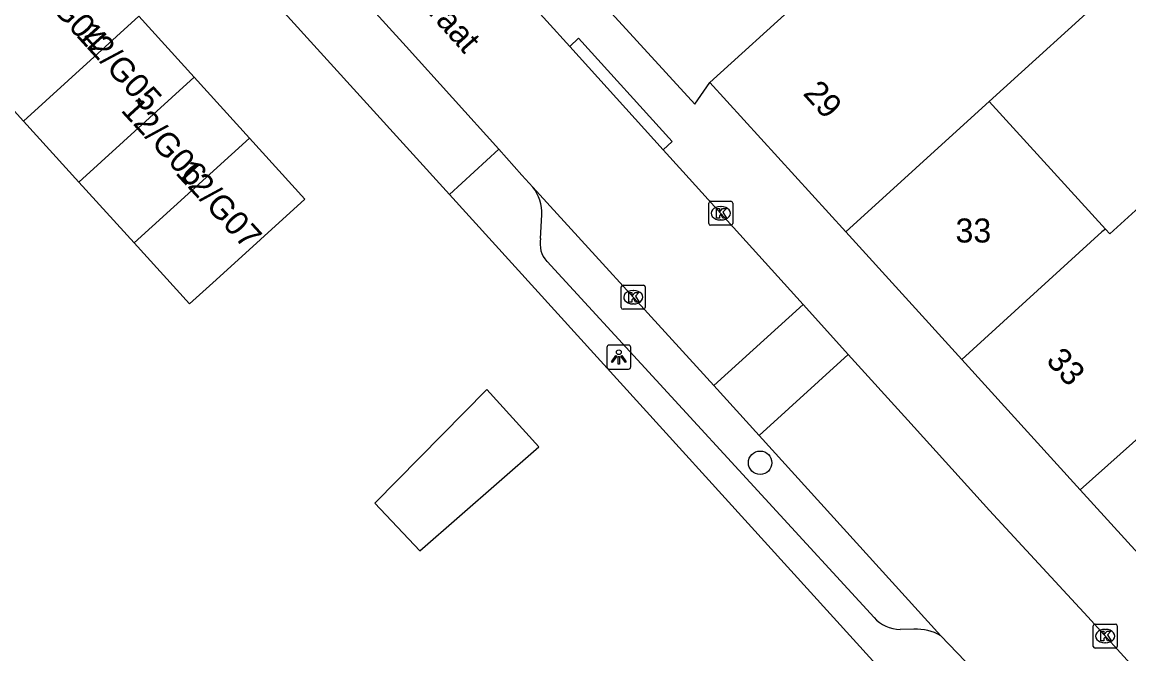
# Model space of a CAD drawing. Extents: x 161772 to 163123, y 383092 to 383917.
# Drawn here: x 162815.37 to 162861.47, y 383715.38 to 383741.69 of the extents above; entities that cross this region are included whole.
import ezdxf

# ---------------------------------------------------------------- set-up
doc = ezdxf.new("R2010")
doc.units = 0
for name, color, linetype in [('IMGEO_Boom', 7, 'Continuous'), ('IMGEO_Kolk', 7, 'Continuous'), ('IMGEO_Lichtpunt', 7, 'Continuous'), ('IMGEO_Openbare_ruimte_label', 7, 'Continuous'), ('IMGEO_Pand', 7, 'Continuous'), ('IMGEO_Pand_nummerreeks', 7, 'Continuous'), ('IMGEO_Rijbaan_lokaal_open', 7, 'Continuous'), ('IMGEO_Voetpad_open', 7, 'Continuous')]:
    doc.layers.add(name, color=color, linetype=linetype)

msp = doc.modelspace()

# ---------------------------------------------------------------- linework, layer by layer
at = {"layer": 'IMGEO_Boom'}
msp.add_circle((162846.106, 383723.343), 0.489, dxfattribs=at)
at = {"layer": 'IMGEO_Kolk'}
for p, q in [((162843.963, 383733.309), (162843.963, 383734.161)), ((162844.038, 383734.235), (162844.89, 383734.235)), ((162844.451, 383734.015), (162844.476, 383734.015)), ((162844.964, 383734.161), (162844.964, 383733.309)), ((162844.89, 383733.235), (162844.038, 383733.235)), ((162844.474, 383733.455), (162844.449, 383733.455)), ((162840.322, 383729.812), (162840.322, 383730.664)), ((162840.397, 383730.738), (162841.249, 383730.738)), ((162840.81, 383730.518), (162840.835, 383730.518)), ((162841.323, 383730.664), (162841.323, 383729.812)), ((162840.833, 383729.958), (162840.808, 383729.958)), ((162841.249, 383729.738), (162840.397, 383729.738)), ((162859.981, 383715.697), (162859.981, 383716.549)), ((162860.056, 383716.623), (162860.908, 383716.623)), ((162860.982, 383716.549), (162860.982, 383715.697)), ((162860.469, 383716.403), (162860.494, 383716.403)), ((162860.908, 383715.623), (162860.056, 383715.623)), ((162860.492, 383715.843), (162860.467, 383715.843))]:
    msp.add_line(p, q, dxfattribs=at)
for points in [[(162843.963, 383733.309), (162843.963, 383734.161)], [(162844.038, 383734.235), (162844.89, 383734.235)], [(162844.964, 383734.161), (162844.964, 383733.309)], [(162844.284, 383733.935), (162844.407, 383733.935), (162844.407, 383733.784), (162844.537, 383733.935), (162844.701, 383733.935), (162844.555, 383733.784), (162844.708, 383733.535), (162844.556, 383733.535), (162844.471, 383733.699), (162844.407, 383733.632), (162844.407, 383733.535), (162844.284, 383733.535), (162844.284, 383733.935)], [(162844.89, 383733.235), (162844.038, 383733.235)], [(162840.322, 383729.812), (162840.322, 383730.664)], [(162840.397, 383730.738), (162841.249, 383730.738)], [(162840.643, 383730.438), (162840.766, 383730.438), (162840.766, 383730.287), (162840.896, 383730.438), (162841.06, 383730.438), (162840.914, 383730.287), (162841.067, 383730.038), (162840.915, 383730.038), (162840.83, 383730.202), (162840.766, 383730.135), (162840.766, 383730.038), (162840.643, 383730.038), (162840.643, 383730.438)], [(162841.323, 383730.664), (162841.323, 383729.812)], [(162841.249, 383729.738), (162840.397, 383729.738)], [(162859.981, 383715.697), (162859.981, 383716.549)], [(162860.056, 383716.623), (162860.908, 383716.623)], [(162860.982, 383716.549), (162860.982, 383715.697)], [(162860.302, 383716.323), (162860.425, 383716.323), (162860.425, 383716.172), (162860.555, 383716.323), (162860.719, 383716.323), (162860.573, 383716.172), (162860.726, 383715.923), (162860.574, 383715.923), (162860.489, 383716.087), (162860.425, 383716.02), (162860.425, 383715.923), (162860.302, 383715.923), (162860.302, 383716.323)], [(162860.908, 383715.623), (162860.056, 383715.623)]]:
    msp.add_lwpolyline(points, dxfattribs=at)
for centre, start, end in [((162844.04, 383734.159), 91.552, 178.448), ((162844.04, 383734.159), 91.552, 178.448), ((162844.888, 383734.159), 1.552, 88.448), ((162844.888, 383734.159), 1.552, 88.448), ((162844.04, 383733.311), 181.552, 268.448), ((162844.04, 383733.311), 181.552, 268.448), ((162844.888, 383733.311), 271.552, 358.448), ((162844.888, 383733.311), 271.552, 358.448), ((162840.399, 383730.662), 91.552, 178.448), ((162840.399, 383730.662), 91.552, 178.448), ((162841.247, 383730.662), 1.552, 88.448), ((162841.247, 383730.662), 1.552, 88.448), ((162840.399, 383729.814), 181.552, 268.448), ((162840.399, 383729.814), 181.552, 268.448), ((162841.247, 383729.814), 271.552, 358.448), ((162841.247, 383729.814), 271.552, 358.448), ((162860.058, 383716.547), 91.552, 178.448), ((162860.058, 383716.547), 91.552, 178.448), ((162860.906, 383716.547), 1.552, 88.448), ((162860.906, 383716.547), 1.552, 88.448), ((162860.058, 383715.699), 181.552, 268.448), ((162860.058, 383715.699), 181.552, 268.448), ((162860.906, 383715.699), 271.552, 358.448), ((162860.906, 383715.699), 271.552, 358.448)]:
    msp.add_arc(centre, 0.0765, start, end, dxfattribs=at)
for centre, major_axis, ratio, start_param, end_param in [((162844.45, 383733.735), (-0.387, 0.002), 0.722429, 4.712389, 7.853982), ((162844.475, 383733.735), (-0.39, 0.002), 0.717154, 1.570796, 4.712389), ((162840.809, 383730.238), (-0.387, 0.002), 0.722429, 4.712389, 7.853982), ((162840.834, 383730.238), (-0.39, 0.002), 0.717154, 1.570796, 4.712389), ((162860.468, 383716.123), (-0.387, 0.002), 0.722429, 4.712389, 7.853982), ((162860.493, 383716.123), (-0.39, 0.002), 0.717154, 1.570796, 4.712389)]:
    msp.add_ellipse(centre, major_axis=major_axis, ratio=ratio, start_param=start_param, end_param=end_param, dxfattribs=at)
at = {"layer": 'IMGEO_Lichtpunt'}
for p, q in [((162839.721, 383728.149), (162839.721, 383727.342)), ((162839.721, 383728.149), (162839.721, 383727.342)), ((162840.623, 383728.244), (162839.815, 383728.244)), ((162840.623, 383728.244), (162839.815, 383728.244)), ((162840.717, 383727.342), (162840.717, 383728.149)), ((162840.717, 383727.342), (162840.717, 383728.149)), ((162839.815, 383727.248), (162840.623, 383727.248)), ((162839.815, 383727.248), (162840.623, 383727.248))]:
    msp.add_line(p, q, dxfattribs=at)
for points in [[(162840.095, 383727.813), (162840.134, 383727.785), (162839.946, 383727.523), (162839.908, 383727.55), (162840.095, 383727.813)], [(162840.197, 383727.765), (162840.244, 383727.765), (162840.244, 383727.443), (162840.197, 383727.443), (162840.197, 383727.765)], [(162840.307, 383727.785), (162840.345, 383727.812), (162840.532, 383727.55), (162840.493, 383727.522), (162840.307, 383727.785)]]:
    msp.add_lwpolyline(points, dxfattribs=at)
msp.add_circle((162840.22, 383727.947), 0.0994, dxfattribs=at)
for centre, start, end in [((162839.815, 383728.149), 90, 180), ((162839.815, 383728.149), 90, 180), ((162840.623, 383728.149), 0, 90), ((162840.623, 383728.149), 0, 90), ((162839.815, 383727.342), 180, 270), ((162839.815, 383727.342), 180, 270), ((162840.623, 383727.342), 270, 0), ((162840.623, 383727.342), 270, 360)]:
    msp.add_arc(centre, 0.0946, start, end, dxfattribs=at)
at = {"layer": 'IMGEO_Pand'}
for points in [[(162844.017, 383739.178), (162847.717, 383742.543), (162849.992, 383744.612), (162851.625, 383746.097), (162854.32, 383743.134), (162857.92, 383746.408), (162860.886, 383743.146), (162855.652, 383738.387)], [(162820.232, 383741.939), (162815.418, 383737.571)], [(162820.232, 383741.939), (162822.535, 383739.401)], [(162815.418, 383737.571), (162813.114, 383740.108)], [(162817.722, 383735.034), (162822.535, 383739.401)], [(162822.535, 383739.401), (162824.838, 383736.863)], [(162849.672, 383732.958), (162844.017, 383739.178)], [(162855.652, 383738.387), (162855.513, 383738.269), (162849.672, 383732.958)], [(162855.652, 383738.387), (162860.486, 383733.071)], [(162817.722, 383735.034), (162815.418, 383737.571)], [(162824.838, 383736.863), (162827.141, 383734.325), (162823.441, 383730.963), (162822.333, 383729.957), (162820.026, 383732.497)], [(162824.838, 383736.863), (162820.026, 383732.497)], [(162865.469, 383727.591), (162868.218, 383730.09), (162863.422, 383735.379), (162860.666, 383732.873), (162860.486, 383733.071)], [(162820.026, 383732.497), (162817.722, 383735.034)], [(162860.486, 383733.071), (162860.344, 383732.956), (162854.503, 383727.645)], [(162854.503, 383727.645), (162849.672, 383732.958)], [(162854.503, 383727.645), (162859.439, 383722.217)], [(162865.469, 383727.591), (162859.439, 383722.217)], [(162834.72, 383726.388), (162830.05, 383721.661), (162831.932, 383719.675), (162836.881, 383724.003), (162834.72, 383726.388)], [(162859.439, 383722.217), (162864.262, 383716.913)]]:
    msp.add_lwpolyline(points, dxfattribs=at)
at = {"layer": 'IMGEO_Rijbaan_lokaal_open'}
for points in [[(162816.497, 383757.053), (162822.909, 383750), (162823.882, 383748.911), (162831.36, 383740.681), (162835.215, 383736.4)], [(162834.343, 383744.92), (162838.177, 383740.684)], [(162842.071, 383736.383), (162838.177, 383740.684)], [(162836.644, 383734.819), (162836.181, 383735.327), (162835.215, 383736.4)], [(162842.071, 383736.383), (162842.891, 383735.477), (162847.895, 383729.931)], [(162844.176, 383726.559), (162843.452, 383727.357), (162836.644, 383734.819)], [(162844.176, 383726.559), (162847.895, 383729.931)], [(162847.895, 383729.931), (162848.91, 383728.806), (162849.774, 383727.854)], [(162849.774, 383727.854), (162846.059, 383724.485)], [(162849.774, 383727.854), (162852.252, 383725.123), (162855.663, 383721.359), (162859.752, 383716.925), (162861.793, 383714.679)], [(162846.059, 383724.485), (162844.176, 383726.559)], [(162846.059, 383724.485), (162853.633, 383716.141)], [(162858.146, 383711.378), (162857.027, 383712.61), (162853.633, 383716.141)]]:
    msp.add_lwpolyline(points, dxfattribs=at)
at = {"layer": 'IMGEO_Voetpad_open'}
for points in [[(162796.452, 383789.619), (162819.774, 383763.761), (162820.055, 383764.017), (162821.729, 383762.267), (162832.663, 383750), (162843.39, 383738.273), (162844.017, 383739.178)], [(162833.164, 383734.521), (162819.11, 383750), (162814.44, 383755.142)], [(162838.177, 383740.684), (162838.543, 383741.023), (162842.441, 383736.718), (162842.071, 383736.383)], [(162835.215, 383736.4), (162833.164, 383734.521)], [(162853.538, 383712.077), (162833.164, 383734.521)], [(162836.964, 383732.685), (162837.018, 383733.663)], [(162850.849, 383716.9), (162837.228, 383731.731)], [(162852.511, 383716.412), (162851.939, 383716.401)]]:
    msp.add_lwpolyline(points, dxfattribs=at)
for centre, radius, start, end in [((162835.193, 383733.711), 1.826, 358.4909, 37.3649), ((162838, 383732.458), 1.061, 167.6585, 223.2782), ((162851.974, 383717.917), 1.516, 222.1135, 268.69), ((162852.603, 383714.336), 2.078, 60.299, 92.5435)]:
    msp.add_arc(centre, radius, start, end, dxfattribs=at)

# ---------------------------------------------------------------- texts
at = {"layer": 'IMGEO_Openbare_ruimte_label'}
msp.add_text('Goorstraat', height=1, rotation=311.7572, dxfattribs=at).set_placement((162829.586, 383745.059))
at = {"layer": 'IMGEO_Pand_nummerreeks'}
for s, rotation, p in [('12/G04', 312.2208, (162815.309, 383743.644)), ('12/G05', 312.2208, (162817.578, 383741.143)), ('29', 312.2795, (162847.856, 383738.701)), ('12/G06', 312.6017, (162819.444, 383738.004)), ('12/G07', 312.6017, (162821.717, 383735.396)), ('33', 312.2783, (162857.979, 383727.568))]:
    msp.add_text(s, height=1, rotation=rotation, dxfattribs=at).set_placement(p)
msp.add_text('33', height=1, dxfattribs=at).set_placement((162854.244, 383732.516))

doc.saveas('drawing.dxf')
